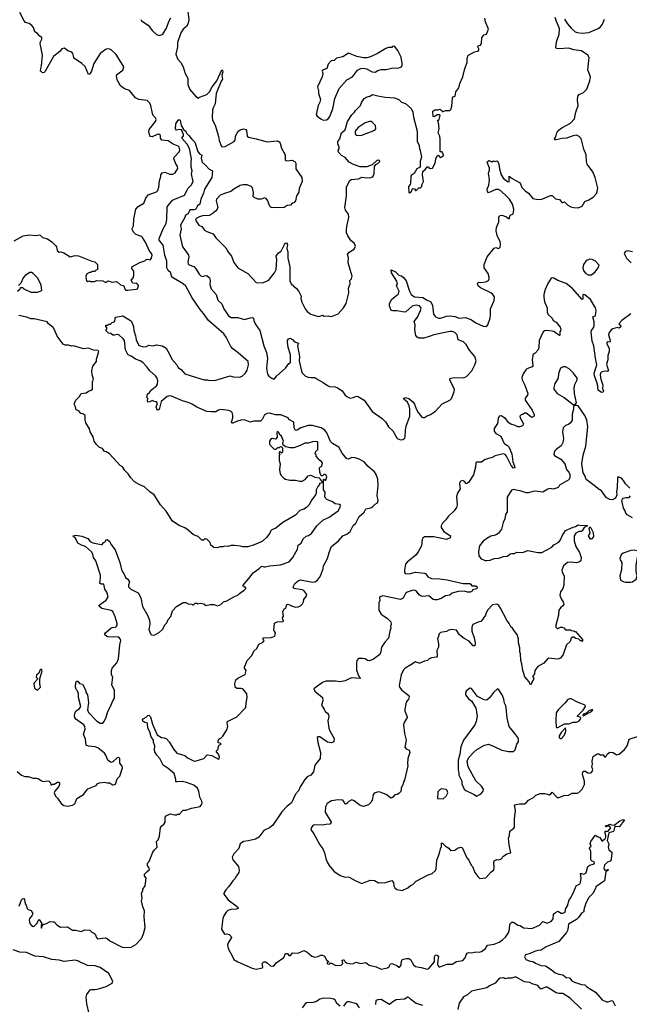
# Model space of a CAD drawing. Extents: x 2293878 to 2522763, y 823964 to 1006972.
# Tile 278 of 407: x 2416993 to 2424267, y 898819 to 910578. Entities that reach past the tile are written whole.
import ezdxf

# ---------------------------------------------------------------- set-up
doc = ezdxf.new("R2010")
doc.units = 0

msp = doc.modelspace()

# ---------------------------------------------------------------- linework, layer by layer
at = {"layer": '0CON20XD'}
for points in [[(2418820, 908735), (2418850, 908750), (2418879, 908801), (2418878, 908825), (2418859, 908849), (2418831, 908915), (2418837, 908935), (2418899, 909005), (2418902, 909025), (2418894, 909055), (2418885, 909067), (2418825, 909091), (2418765, 909133), (2418691, 909141), (2418674, 909165), (2418672, 909195), (2418655, 909210), (2418635, 909208), (2418575, 909180), (2418555, 909184), (2418545, 909194), (2418536, 909235), (2418539, 909265), (2418615, 909361), (2418622, 909385), (2418615, 909405), (2418587, 909435), (2418576, 909456), (2418557, 909555), (2418545, 909580), (2418515, 909615), (2418415, 909625), (2418374, 909645), (2418305, 909731), (2418245, 909752), (2418197, 909787), (2418158, 909858), (2418150, 909905), (2418153, 909925), (2418224, 909976), (2418236, 910015), (2418145, 910162), (2418085, 910218), (2418055, 910231), (2418025, 910226), (2417954, 910175), (2417877, 910053), (2417850, 909965), (2417825, 909928), (2417815, 909922), (2417775, 910018), (2417734, 910055), (2417646, 910115), (2417638, 910125), (2417626, 910175), (2417615, 910189), (2417566, 910206), (2417545, 910228), (2417525, 910238), (2417495, 910232), (2417475, 910203), (2417395, 910140), (2417295, 909957), (2417285, 909947), (2417265, 909942), (2417249, 909959), (2417243, 909965), (2417244, 909994), (2417254, 910026), (2417266, 910155), (2417239, 910295), (2417242, 910315), (2417259, 910345), (2417258, 910365), (2417232, 910382), (2417206, 910415), (2417174, 910434), (2417158, 910485), (2417138, 910508), (2417105, 910531), (2417062, 910545), (2417045, 910563), (2416994, 910664)], [(2418998, 910675), (2419010, 910575), (2418999, 910525), (2418983, 910497), (2418945, 910464), (2418917, 910423), (2418878, 910305), (2418878, 910255), (2418855, 910165), (2418875, 910110), (2418915, 910068), (2418944, 910014), (2418966, 909935), (2418998, 909878), (2419001, 909805), (2419022, 909745), (2419095, 909660), (2419125, 909640), (2419138, 909652), (2419225, 909684), (2419257, 909715), (2419290, 909775), (2419345, 909847), (2419405, 909978), (2419413, 909973), (2419418, 909955), (2419407, 909915), (2419411, 909891), (2419412, 909868), (2419396, 909844), (2419337, 909695), (2419326, 909575), (2419300, 909525), (2419295, 909498), (2419290, 909405), (2419293, 909383), (2419330, 909305), (2419366, 909185), (2419374, 909135), (2419403, 909065), (2419415, 909059), (2419445, 909063), (2419552, 909125), (2419566, 909145), (2419568, 909185), (2419596, 909244), (2419625, 909262), (2419665, 909274), (2419692, 909265), (2419700, 909255), (2419706, 909186), (2419722, 909175), (2419815, 909157), (2419945, 909118), (2420065, 909131), (2420090, 909120), (2420101, 909105), (2420117, 909045), (2420160, 908965), (2420161, 908901), (2420175, 908893), (2420245, 908900), (2420280, 908880), (2420286, 908866), (2420289, 908795), (2420358, 908695), (2420364, 908645), (2420326, 908564), (2420322, 908518), (2420296, 908475), (2420283, 908415), (2420265, 908390), (2420244, 908386), (2420225, 908363), (2420185, 908358), (2420147, 908337), (2420035, 908332), (2419995, 908337), (2419980, 908345), (2419968, 908365), (2419952, 908415), (2419935, 908442), (2419915, 908450), (2419875, 908434), (2419835, 908433), (2419790, 908455), (2419780, 908465), (2419782, 908515), (2419771, 908571), (2419756, 908586), (2419706, 908606), (2419655, 908606), (2419625, 908599), (2419549, 908555), (2419513, 908527), (2419448, 908508), (2419385, 908481), (2419343, 908435), (2419338, 908415), (2419358, 908335), (2419350, 908315), (2419330, 908290), (2419291, 908259), (2419255, 908240), (2419176, 908236), (2419137, 908225), (2419098, 908205), (2419092, 908182), (2419131, 908125), (2419165, 908107), (2419200, 908065), (2419225, 908048), (2419302, 908022), (2419335, 907973), (2419454, 907855), (2419485, 907798), (2419519, 907755), (2419550, 907680), (2419596, 907616), (2419717, 907545), (2419815, 907440), (2419885, 907437), (2419924, 907446), (2419965, 907466), (2419986, 907494), (2420035, 907553), (2420054, 907595), (2420062, 907715), (2420053, 907755), (2420083, 907795), (2420113, 907815), (2420153, 907895), (2420165, 907910), (2420175, 907912), (2420187, 907895), (2420181, 907845), (2420194, 907805), (2420192, 907732), (2420218, 907625), (2420215, 907460), (2420234, 907424), (2420296, 907366), (2420325, 907330), (2420350, 907275), (2420349, 907249), (2420361, 907205), (2420401, 907125), (2420425, 907092), (2420465, 907062), (2420555, 907034), (2420574, 907036), (2420605, 907049), (2420626, 907036), (2420675, 907042), (2420715, 907032), (2420792, 907065), (2420858, 907135), (2420888, 907188), (2420922, 907315), (2420917, 907373), (2420936, 907424), (2420933, 907465), (2420952, 907485), (2420961, 907515), (2420914, 907675), (2420916, 907735), (2420906, 907775), (2420925, 907802), (2420982, 907838), (2420999, 907875), (2420985, 907909), (2420949, 907939), (2420908, 907995), (2420894, 908034), (2420893, 908075), (2420901, 908129), (2420922, 908215), (2420917, 908255), (2420882, 908302), (2420874, 908335), (2420894, 908475), (2420894, 908576), (2420903, 908607), (2420934, 908656), (2420949, 908671), (2421035, 908678), (2421075, 908698), (2421107, 908693)], [(2418438, 910582), (2418445, 910564), (2418525, 910512), (2418576, 910446), (2418625, 910403), (2418665, 910391), (2418703, 910407), (2418744, 910475), (2418773, 910557), (2418795, 910599)], [(2421107, 908693), (2421175, 908691), (2421195, 908698), (2421209, 908711), (2421222, 908738), (2421227, 908823), (2421242, 908848), (2421265, 908859), (2421281, 908875), (2421289, 908885), (2421288, 908895), (2421275, 908900), (2421255, 908898), (2421200, 908845), (2421135, 908819), (2421055, 908821), (2420975, 908847), (2420924, 908875), (2420875, 908932), (2420834, 908955), (2420798, 908995), (2420794, 909015), (2420804, 909035), (2420804, 909054), (2420789, 909095), (2420790, 909125), (2420811, 909155), (2420834, 909225), (2420876, 909264), (2420906, 909364), (2420955, 909440), (2420988, 909472), (2420998, 909495), (2421058, 909552), (2421072, 909588), (2421105, 909638), (2421126, 909654), (2421170, 909665), (2421204, 909686), (2421265, 909668), (2421355, 909652), (2421465, 909644), (2421515, 909626), (2421550, 909595), (2421595, 909576), (2421665, 909518), (2421684, 909475), (2421693, 909413), (2421734, 909245), (2421736, 909126), (2421760, 909075), (2421762, 909035), (2421773, 909015), (2421787, 908935), (2421773, 908887), (2421770, 908815), (2421733, 908795), (2421700, 908740), (2421665, 908716), (2421659, 908705), (2421656, 908624), (2421652, 908608), (2421632, 908585), (2421638, 908515), (2421645, 908510), (2421668, 908525), (2421674, 908555), (2421685, 908563), (2421705, 908558), (2421715, 908540), (2421725, 908540), (2421755, 908570), (2421775, 908570), (2421790, 908585), (2421793, 908607), (2421812, 908645), (2421798, 908725), (2421804, 908766), (2421835, 908792), (2421855, 908820), (2421865, 908820), (2421880, 908805), (2421895, 908800), (2421920, 908805), (2421949, 908865), (2421957, 908915), (2421975, 908952), (2421985, 908962), (2422005, 908937), (2422015, 908934), (2422048, 908955), (2422050, 908965), (2422035, 909000), (2422015, 909000), (2422012, 909005), (2422011, 909151), (2422006, 909186), (2421988, 909225), (2421998, 909275), (2421989, 909349), (2421980, 909375), (2422000, 909385), (2422010, 909435), (2422005, 909440), (2421975, 909440), (2421945, 909420), (2421935, 909418), (2421925, 909423), (2421924, 909486), (2421945, 909502), (2421985, 909500), (2422005, 909508), (2422030, 909495), (2422032, 909482), (2422045, 909480), (2422075, 909492), (2422125, 909494), (2422137, 909505), (2422151, 909545), (2422159, 909645), (2422164, 909656), (2422189, 909665), (2422195, 909718), (2422233, 909765), (2422243, 909815), (2422280, 909895), (2422303, 909995), (2422332, 910065), (2422333, 910105), (2422342, 910145), (2422350, 910155), (2422420, 910195), (2422455, 910202), (2422470, 910215), (2422472, 910232), (2422460, 910255), (2422464, 910266), (2422490, 910275), (2422503, 910295), (2422506, 910364), (2422534, 910396), (2422563, 910407), (2422586, 910464), (2422552, 910552), (2422542, 910595)], [(2422657, 907267), (2422640, 907295), (2422614, 907315), (2422492, 907375), (2422465, 907399), (2422456, 907425), (2422460, 907435), (2422475, 907444), (2422495, 907439), (2422555, 907448), (2422586, 907465), (2422596, 907485), (2422596, 907505), (2422582, 907545), (2422536, 907615), (2422535, 907656), (2422572, 907745), (2422655, 907850), (2422675, 907857), (2422705, 907846), (2422715, 907849), (2422725, 907863), (2422730, 907895), (2422725, 907925), (2422692, 908002), (2422677, 908055), (2422681, 908095), (2422710, 908165), (2422712, 908225), (2422725, 908238), (2422745, 908242), (2422802, 908222), (2422825, 908202), (2422837, 908203), (2422842, 908235), (2422855, 908248), (2422876, 908254), (2422887, 908273), (2422888, 908315), (2422873, 908375), (2422836, 908435), (2422807, 908467), (2422735, 908536), (2422705, 908552), (2422675, 908551), (2422585, 908512), (2422576, 908526), (2422572, 908555), (2422590, 908600), (2422599, 908665), (2422585, 908745), (2422599, 908785), (2422599, 908805), (2422571, 908875), (2422576, 908885), (2422595, 908896), (2422625, 908882), (2422645, 908892), (2422665, 908886), (2422685, 908892), (2422697, 908885), (2422711, 908851), (2422717, 908795), (2422736, 908725), (2422765, 908680), (2422815, 908644), (2422835, 908641), (2422835, 908710), (2422871, 908681), (2422955, 908632), (2422968, 908618), (2422985, 908575), (2423023, 908533), (2423065, 908505), (2423115, 908442), (2423181, 908431), (2423225, 908435), (2423325, 908477), (2423345, 908479), (2423385, 908438), (2423432, 908432), (2423465, 908389), (2423495, 908401), (2423535, 908364), (2423569, 908345), (2423605, 908335), (2423655, 908332), (2423705, 908350), (2423737, 908405), (2423785, 908425), (2423835, 908460), (2423878, 908505), (2423890, 908565), (2423861, 908695), (2423830, 908760), (2423762, 908852), (2423755, 908885), (2423753, 908965), (2423723, 909033), (2423691, 909161), (2423670, 909185), (2423635, 909198), (2423595, 909192), (2423516, 909164), (2423465, 909160), (2423394, 909144), (2423380, 909145), (2423373, 909155), (2423389, 909181), (2423401, 909225), (2423417, 909253), (2423462, 909288), (2423565, 909342), (2423613, 909395), (2423629, 909475), (2423656, 909555), (2423648, 909615), (2423654, 909666), (2423670, 909685), (2423720, 909710), (2423760, 909750), (2423797, 909847), (2423802, 909895), (2423770, 909980), (2423788, 910125), (2423773, 910153), (2423695, 910206), (2423605, 910219), (2423545, 910239), (2423421, 910229), (2423393, 910233), (2423390, 910245), (2423399, 910315), (2423431, 910405), (2423434, 910474), (2423397, 910555), (2423382, 910605)], [(2423495, 910584), (2423525, 910534), (2423574, 910475), (2423622, 910435), (2423645, 910424), (2423705, 910419), (2423785, 910426), (2423895, 910473), (2423925, 910492), (2423947, 910523), (2423972, 910585)], [(2420615, 909380), (2420655, 909382), (2420675, 909393), (2420695, 909423), (2420729, 909515), (2420755, 909635), (2420803, 909755), (2420895, 909860), (2420965, 909896), (2421023, 909977), (2421065, 909997), (2421099, 909999), (2421130, 909990), (2421198, 909955), (2421235, 909950), (2421268, 909972), (2421305, 909984), (2421365, 909984), (2421445, 910003), (2421505, 910001), (2421548, 910015), (2421558, 910035), (2421558, 910055), (2421545, 910130), (2421505, 910210), (2421465, 910260), (2421443, 910257), (2421432, 910248), (2421395, 910248), (2421360, 910235), (2421264, 910176), (2421180, 910135), (2421135, 910123), (2421095, 910122), (2421015, 910138), (2420915, 910178), (2420847, 910133), (2420775, 910118), (2420745, 910092), (2420710, 910085), (2420673, 910047), (2420656, 909994), (2420606, 909974), (2420603, 909965), (2420611, 909935), (2420604, 909895), (2420546, 909775), (2420557, 909727), (2420557, 909695), (2420581, 909625), (2420575, 909595), (2420554, 909555), (2420532, 909445), (2420542, 909425), (2420585, 909394), (2420615, 909380)], [(2420133, 903413), (2420130, 903435), (2420140, 903455), (2420134, 903505), (2420147, 903543), (2420172, 903558), (2420175, 903590), (2420195, 903597), (2420236, 903576), (2420285, 903562), (2420315, 903564), (2420344, 903576), (2420368, 903602), (2420379, 903625), (2420382, 903655), (2420414, 903696), (2420418, 903715), (2420385, 903759), (2420365, 903768), (2420266, 903786), (2420258, 903805), (2420275, 903843), (2420315, 903875), (2420345, 903887), (2420485, 903859), (2420515, 903864), (2420545, 903884), (2420572, 903915), (2420587, 903943), (2420615, 904025), (2420620, 904055), (2420665, 904145), (2420685, 904215), (2420714, 904286), (2420797, 904355), (2420847, 904415), (2420896, 904434), (2420936, 904464), (2420974, 904536), (2421004, 904566), (2421044, 904645), (2421105, 904698), (2421122, 904735), (2421181, 904749), (2421206, 904764), (2421236, 904794), (2421264, 904806), (2421270, 904835), (2421260, 904895), (2421272, 905015), (2421265, 905090), (2421246, 905145), (2421225, 905180), (2421152, 905242), (2421105, 905296), (2421045, 905329), (2420995, 905347), (2420955, 905348), (2420915, 905330), (2420895, 905335), (2420842, 905402), (2420802, 905472), (2420725, 905517), (2420700, 905540), (2420657, 905645), (2420633, 905675), (2420589, 905705), (2420485, 905733), (2420435, 905730), (2420347, 905703), (2420305, 905675), (2420285, 905673), (2420269, 905705), (2420265, 905771), (2420204, 905804), (2420198, 905825), (2420108, 905858), (2420045, 905858), (2419975, 905877), (2419946, 905874), (2419913, 905857), (2419885, 905805), (2419865, 905785), (2419785, 905784), (2419745, 905772), (2419685, 905795), (2419645, 905799), (2419580, 905780), (2419535, 905759), (2419525, 905761), (2419522, 905772), (2419538, 905825), (2419538, 905855), (2419530, 905885), (2419518, 905898), (2419489, 905909), (2419395, 905921), (2419365, 905916), (2419334, 905896), (2419277, 905893), (2419225, 905899), (2419099, 905955), (2419061, 905981), (2419015, 906003), (2418935, 906025), (2418805, 906082), (2418775, 906087), (2418752, 906078), (2418680, 906020), (2418656, 905924), (2418645, 905913), (2418635, 905918), (2418620, 905955), (2418638, 905995), (2418626, 906016), (2418598, 906018), (2418575, 906030), (2418545, 906013), (2418521, 906011), (2418517, 906025), (2418522, 906055), (2418510, 906065), (2418517, 906105), (2418541, 906125), (2418565, 906159), (2418624, 906205), (2418639, 906225), (2418643, 906265), (2418629, 906305), (2418615, 906325), (2418547, 906385), (2418512, 906432), (2418463, 906483), (2418432, 906502), (2418375, 906522), (2418325, 906560), (2418310, 906565), (2418285, 906581), (2418256, 906635), (2418242, 906745), (2418228, 906768), (2418175, 906815), (2418155, 906818), (2418125, 906810), (2418105, 906811), (2418079, 906829), (2418054, 906835), (2418022, 906865), (2418038, 906895), (2418020, 906915), (2418022, 906928), (2418045, 906930), (2418055, 906940), (2418077, 906943), (2418095, 906960), (2418128, 906972), (2418132, 907015), (2418140, 907025), (2418225, 907040), (2418315, 906987), (2418326, 906975), (2418350, 906915), (2418354, 906865), (2418375, 906802), (2418381, 906755), (2418415, 906688), (2418475, 906671), (2418505, 906676), (2418535, 906690), (2418584, 906684), (2418625, 906696), (2418695, 906684), (2418742, 906655), (2418782, 906585), (2418807, 906525), (2418867, 906455), (2418884, 906424), (2418922, 906395), (2418965, 906350), (2419155, 906287), (2419195, 906278), (2419235, 906277), (2419255, 906269), (2419335, 906274), (2419505, 906326), (2419542, 906312), (2419615, 906310), (2419648, 906322), (2419685, 906353), (2419707, 906393), (2419725, 906455), (2419721, 906495), (2419600, 906600), (2419535, 906648), (2419514, 906675), (2419457, 906787), (2419428, 906828), (2419244, 906984), (2419188, 907068), (2419145, 907115), (2419051, 907255), (2418974, 907394), (2418945, 907422), (2418815, 907501), (2418805, 907515), (2418796, 907555), (2418765, 907583), (2418748, 907615), (2418750, 907695), (2418725, 907765), (2418704, 907885), (2418659, 907945), (2418656, 907964), (2418705, 908082), (2418741, 908145), (2418749, 908195), (2418752, 908345), (2418815, 908422), (2418846, 908434), (2418958, 908482), (2419004, 908565), (2419038, 908602), (2419063, 908647), (2419045, 908735), (2419050, 908775), (2419039, 908815), (2419038, 908882), (2419044, 908915), (2419019, 909039), (2418993, 909093), (2418928, 909165), (2418947, 909193), (2418948, 909205), (2418923, 909263), (2418895, 909267), (2418865, 909260), (2418852, 909275), (2418858, 909335), (2418885, 909380), (2418895, 909388), (2418908, 909378), (2418920, 909315), (2418946, 909266), (2418976, 909246), (2418982, 909222), (2419013, 909195), (2419044, 909154), (2419083, 909115), (2419120, 909005), (2419138, 908978), (2419165, 908960), (2419160, 908925), (2419165, 908890), (2419172, 908875), (2419209, 908839), (2419254, 908794), (2419292, 908775), (2419284, 908695), (2419199, 908555), (2419188, 908505), (2419154, 908436), (2419144, 908375), (2419113, 908357), (2419095, 908317), (2419075, 908308), (2419025, 908306), (2419005, 908260), (2418970, 908245), (2418964, 908215), (2418912, 908125), (2418921, 908075), (2418905, 908005), (2418936, 907866), (2418977, 907815), (2419007, 907765), (2419010, 907745), (2418998, 907688), (2419004, 907664), (2419015, 907651), (2419069, 907629), (2419098, 907598), (2419135, 907537), (2419155, 907521), (2419175, 907513), (2419199, 907521), (2419225, 907524), (2419257, 907495), (2419266, 907464), (2419260, 907415), (2419277, 907365), (2419337, 907295), (2419358, 907228), (2419405, 907185), (2419429, 907125), (2419485, 907041), (2419515, 907021), (2419595, 907020), (2419675, 906996), (2419745, 907018), (2419765, 907021), (2419782, 907015), (2419786, 906985), (2419804, 906944), (2419859, 906865), (2419908, 906685), (2419939, 906605), (2419948, 906535), (2419938, 906415), (2419950, 906345), (2419965, 906321), (2420002, 906298), (2420025, 906284), (2420035, 906287), (2420060, 906325), (2420165, 906418), (2420205, 906472), (2420225, 906482), (2420223, 906575), (2420197, 906665), (2420189, 906731), (2420190, 906745), (2420202, 906765), (2420225, 906773), (2420248, 906758), (2420272, 906732), (2420320, 906715), (2420309, 906685), (2420330, 906555), (2420328, 906505), (2420355, 906381), (2420365, 906359), (2420387, 906335), (2420405, 906321), (2420435, 906310), (2420465, 906303), (2420515, 906303), (2420549, 906279), (2420615, 906246), (2420665, 906208), (2420689, 906199), (2420758, 906192), (2420785, 906183), (2420839, 906145), (2420875, 906094), (2420895, 906076), (2420935, 906060), (2420972, 906065), (2421002, 906078), (2421025, 906080), (2421105, 906036), (2421199, 905899), (2421320, 905815), (2421356, 905775), (2421395, 905716), (2421447, 905667), (2421498, 905578), (2421535, 905559), (2421565, 905564), (2421588, 905582), (2421594, 905595), (2421596, 905675), (2421604, 905725), (2421647, 905845), (2421649, 905929), (2421641, 905965), (2421619, 906009), (2421576, 906045), (2421571, 906055), (2421575, 906060), (2421595, 906066), (2421635, 906056), (2421685, 906016), (2421705, 905986), (2421725, 905929), (2421749, 905885), (2421791, 905831), (2421805, 905826), (2421825, 905828), (2421846, 905844), (2421894, 905864), (2421955, 905903), (2422035, 905989), (2422125, 906034), (2422146, 906055), (2422178, 906132), (2422180, 906160), (2422151, 906231), (2422124, 906274), (2422125, 906287), (2422143, 906297), (2422177, 906303), (2422288, 906302), (2422325, 906316), (2422386, 906384), (2422425, 906456), (2422439, 906505), (2422424, 906555), (2422361, 906631), (2422320, 906700), (2422290, 906730), (2422226, 906755), (2422211, 906815), (2422185, 906843), (2422155, 906853), (2422125, 906855), (2421934, 906816), (2421892, 906798), (2421814, 906776), (2421754, 906774), (2421734, 906785), (2421718, 906805), (2421708, 906875), (2421712, 906932), (2421700, 906975), (2421740, 907025), (2421777, 907105), (2421783, 907135), (2421765, 907162), (2421725, 907168), (2421675, 907157), (2421601, 907089), (2421586, 907084), (2421495, 907101), (2421445, 907100), (2421426, 907106), (2421405, 907160), (2421404, 907185), (2421429, 907235), (2421513, 907305), (2421519, 907335), (2421492, 907392), (2421491, 907405), (2421501, 907425), (2421495, 907455), (2421428, 907555), (2421425, 907590), (2421478, 907568), (2421518, 907528), (2421548, 907518), (2421571, 907501), (2421605, 907461), (2421643, 907335), (2421666, 907295), (2421705, 907270), (2421805, 907262), (2421855, 907229), (2421893, 907213), (2421917, 907167), (2421932, 907062), (2421955, 907031), (2421995, 907014), (2422015, 907014), (2422085, 907037), (2422125, 907040), (2422185, 907033), (2422235, 907015), (2422315, 907020), (2422382, 906992), (2422435, 906957), (2422525, 906916), (2422555, 906913), (2422577, 906935), (2422606, 907015), (2422612, 907055), (2422611, 907125), (2422654, 907225), (2422657, 907267)], [(2421035, 909194), (2421075, 909201), (2421232, 909258), (2421242, 909275), (2421239, 909315), (2421208, 909348), (2421185, 909362), (2421165, 909362), (2421114, 909346), (2421030, 909290), (2420995, 909248), (2420994, 909214), (2421009, 909199), (2421035, 909194)], [(2416926, 907936), (2417035, 907998), (2417112, 908008), (2417185, 908001), (2417235, 908007), (2417266, 907975), (2417325, 907960), (2417377, 907927), (2417422, 907882), (2417432, 907865), (2417442, 907822), (2417465, 907802), (2417483, 907807), (2417520, 907795), (2417595, 907747), (2417655, 907760), (2417695, 907757), (2417853, 907693), (2417890, 907685), (2417920, 907655), (2417920, 907595), (2417902, 907588), (2417895, 907570), (2417855, 907570), (2417842, 907558), (2417825, 907558), (2417795, 907542), (2417783, 907515), (2417788, 907475), (2417790, 907465), (2417805, 907452), (2417825, 907458), (2417835, 907452), (2417883, 907453), (2417915, 907462), (2417985, 907460), (2418015, 907442), (2418027, 907443), (2418045, 907460), (2418095, 907443), (2418145, 907452), (2418162, 907445), (2418195, 907410), (2418230, 907405), (2418250, 907355), (2418265, 907348), (2418285, 907348), (2418382, 907358), (2418400, 907365), (2418407, 907383), (2418410, 907405), (2418398, 907418), (2418385, 907428), (2418345, 907430), (2418323, 907467), (2418352, 907498), (2418357, 907535), (2418356, 907576), (2418332, 907605), (2418330, 907625), (2418425, 907678), (2418485, 907700), (2418498, 907712), (2418515, 907718), (2418548, 907712), (2418565, 907732), (2418572, 907765), (2418567, 907785), (2418540, 907820), (2418498, 907915), (2418458, 907978), (2418445, 907989), (2418409, 907999), (2418376, 908016), (2418356, 908035), (2418339, 908065), (2418336, 908085), (2418350, 908115), (2418356, 908195), (2418380, 908315), (2418405, 908348), (2418475, 908388), (2418498, 908445), (2418527, 908485), (2418626, 908524), (2418642, 908538), (2418654, 908576), (2418662, 908655), (2418678, 908705), (2418678, 908725), (2418695, 908750), (2418725, 908756), (2418785, 908732), (2418820, 908735)], [(2424305, 907806), (2424245, 907816), (2424218, 907805), (2424207, 907785), (2424235, 907732), (2424289, 907675)], [(2423775, 907531), (2423815, 907532), (2423861, 907565), (2423896, 907615), (2423907, 907645), (2423864, 907694), (2423825, 907715), (2423795, 907719), (2423765, 907708), (2423750, 907695), (2423720, 907655), (2423713, 907615), (2423723, 907575), (2423749, 907545), (2423775, 907531)], [(2416967, 907335), (2417000, 907365), (2417002, 907378), (2417025, 907380), (2417044, 907364), (2417125, 907322), (2417205, 907322), (2417258, 907345), (2417250, 907410), (2417204, 907495), (2417155, 907546), (2417135, 907559), (2417115, 907559), (2417060, 907525), (2417036, 907495), (2417008, 907432), (2416978, 907402)], [(2424285, 907065), (2424178, 906985), (2424143, 906945), (2424165, 906918), (2424163, 906905), (2424145, 906896), (2424125, 906902), (2424072, 906888), (2424050, 906875), (2424021, 906835), (2424018, 906815), (2424035, 906762), (2424037, 906733), (2424035, 906728), (2424005, 906732), (2423994, 906715), (2424027, 906657), (2424026, 906614), (2424012, 906568), (2424009, 906515), (2423996, 906464), (2424017, 906385), (2424005, 906377), (2423975, 906379), (2423939, 906371), (2423925, 906357), (2423920, 906335), (2423928, 906285), (2423949, 906215), (2423948, 906175), (2423959, 906141), (2423955, 906128), (2423935, 906127), (2423895, 906152), (2423887, 906225), (2423850, 906325), (2423846, 906355), (2423878, 906455), (2423862, 906535), (2423845, 906684), (2423823, 906737), (2423812, 906845), (2423815, 906865), (2423843, 906905), (2423848, 906925), (2423848, 906968), (2423832, 907028), (2423865, 907040), (2423872, 907105), (2423862, 907135), (2423805, 907235), (2423735, 907294), (2423714, 907296), (2423713, 907247), (2423705, 907238), (2423589, 907369), (2423515, 907427), (2423415, 907464), (2423365, 907491), (2423345, 907496), (2423335, 907492), (2423295, 907428), (2423262, 907355), (2423247, 907295), (2423246, 907265), (2423255, 907210), (2423286, 907135), (2423288, 907082), (2423303, 907055), (2423345, 907015), (2423357, 906987), (2423395, 906966), (2423440, 906905), (2423448, 906875), (2423439, 906845), (2423438, 906812), (2423435, 906808), (2423425, 906811), (2423365, 906853), (2423345, 906860), (2423280, 906865), (2423255, 906861), (2423240, 906850), (2423190, 906745), (2423186, 906665), (2423178, 906635), (2423145, 906596), (2423120, 906580), (2423114, 906566), (2423107, 906515), (2423116, 906444), (2423107, 906433), (2423045, 906407), (2423031, 906395), (2423000, 906350), (2422985, 906305), (2422987, 906275), (2423022, 906212), (2423056, 906115), (2423052, 906095), (2423025, 906058), (2423024, 906034), (2423108, 905915), (2423131, 905861), (2423130, 905845), (2423105, 905828), (2423035, 905878), (2423015, 905880), (2422997, 905863), (2422975, 905860), (2422962, 905845), (2422964, 905825), (2423003, 905753), (2422992, 905728), (2422955, 905716), (2422935, 905717), (2422905, 905733), (2422855, 905746), (2422831, 905765), (2422790, 905815), (2422736, 905846), (2422715, 905842), (2422703, 905817), (2422693, 905755), (2422654, 905695), (2422653, 905665), (2422675, 905636), (2422734, 905604), (2422774, 905515), (2422814, 905494), (2422830, 905475), (2422867, 905395), (2422877, 905297), (2422898, 905245), (2422899, 905225), (2422885, 905223), (2422859, 905255), (2422803, 905365), (2422785, 905385), (2422765, 905392), (2422745, 905391), (2422665, 905368), (2422632, 905348), (2422585, 905339), (2422538, 905322), (2422505, 905295), (2422445, 905294), (2422436, 905284), (2422431, 905235), (2422406, 905144), (2422349, 905051), (2422325, 905034), (2422295, 905066), (2422275, 905074), (2422255, 905067), (2422245, 905055), (2422240, 905035), (2422247, 904975), (2422218, 904925), (2422206, 904884), (2422211, 904785), (2422206, 904754), (2422179, 904711), (2422105, 904644), (2422079, 904605), (2422037, 904565), (2422020, 904535), (2422023, 904513), (2422055, 904466), (2422132, 904415), (2422129, 904391), (2422085, 904372), (2421935, 904401), (2421825, 904401), (2421805, 904387), (2421795, 904369), (2421787, 904293), (2421749, 904221), (2421724, 904186), (2421615, 904099), (2421596, 904075), (2421583, 904003), (2421585, 903975), (2421593, 903963), (2421640, 903960), (2421715, 903980), (2421825, 903967), (2421835, 903963), (2421864, 903924), (2421905, 903904), (2422005, 903901), (2422095, 903888), (2422285, 903846), (2422363, 903843), (2422375, 903838), (2422388, 903818), (2422435, 903818), (2422450, 903805), (2422448, 903782), (2422395, 903768), (2422390, 903755), (2422367, 903743), (2422335, 903740), (2422295, 903752), (2422225, 903751), (2422155, 903729), (2422124, 903706), (2422075, 903699), (2422023, 903667), (2421975, 903649), (2421945, 903648), (2421925, 903655), (2421875, 903699), (2421805, 903689), (2421785, 903692), (2421760, 903710), (2421729, 903755), (2421705, 903765), (2421675, 903762), (2421615, 903742), (2421595, 903725), (2421570, 903670), (2421535, 903655), (2421325, 903698), (2421292, 903685), (2421288, 903675), (2421289, 903641), (2421280, 903615), (2421278, 903525), (2421307, 903477), (2421380, 903425), (2421421, 903385), (2421426, 903355), (2421416, 903335), (2421423, 903313), (2421408, 903275), (2421395, 903192), (2421353, 903147), (2421309, 903085), (2421303, 903027), (2421292, 902998), (2421215, 902940), (2421165, 902919), (2421144, 902924), (2421115, 902944), (2421085, 902950), (2421035, 902949), (2421016, 902925), (2421010, 902895), (2421012, 902815), (2421033, 902753), (2421047, 902727), (2421060, 902715), (2421055, 902710), (2420954, 902716), (2420925, 902708), (2420875, 902681), (2420815, 902670), (2420763, 902677), (2420645, 902679), (2420605, 902662), (2420504, 902586), (2420515, 902558), (2420605, 902482), (2420610, 902445), (2420595, 902390), (2420627, 902345), (2420637, 902315), (2420666, 902296), (2420678, 902278), (2420680, 902255), (2420670, 902205), (2420683, 902115), (2420694, 902084), (2420747, 901995), (2420742, 901955), (2420715, 901943), (2420665, 901949), (2420602, 901995), (2420575, 902012), (2420555, 902012), (2420543, 902005), (2420551, 901945), (2420584, 901825), (2420578, 901755), (2420516, 901675), (2420500, 901595), (2420465, 901556), (2420425, 901534), (2420397, 901503), (2420338, 901415), (2420320, 901370), (2420285, 901329), (2420235, 901226), (2420185, 901184), (2420122, 901118), (2420015, 900958), (2419975, 900928), (2419905, 900896), (2419845, 900816), (2419805, 900792), (2419725, 900771), (2419665, 900764), (2419625, 900735), (2419609, 900681), (2419549, 900615), (2419530, 900575), (2419538, 900545), (2419605, 900465), (2419612, 900415), (2419609, 900395), (2419579, 900355), (2419562, 900318), (2419535, 900292), (2419489, 900225), (2419452, 900185), (2419430, 900145), (2419430, 900135), (2419480, 900065), (2419590, 899985), (2419600, 899965), (2419575, 899954), (2419515, 899953), (2419475, 899938), (2419455, 899921), (2419427, 899875), (2419416, 899845), (2419400, 899715), (2419435, 899658), (2419465, 899659), (2419492, 899652), (2419518, 899628), (2419519, 899615), (2419481, 899555), (2419472, 899525), (2419482, 899485), (2419531, 899389), (2419550, 899355), (2419595, 899325), (2419765, 899251), (2419815, 899240), (2419889, 899255), (2419896, 899265), (2419888, 899305), (2419905, 899326), (2419925, 899327), (2419945, 899315), (2419985, 899277), (2420014, 899276), (2420033, 899287), (2420055, 899314), (2420143, 899377), (2420165, 899427), (2420188, 899425), (2420205, 899402), (2420223, 899403), (2420248, 899432), (2420315, 899431), (2420385, 899462), (2420425, 899440), (2420478, 899395), (2420515, 899380), (2420552, 899388), (2420585, 899407), (2420605, 899407), (2420630, 899395), (2420655, 899350), (2420680, 899325), (2420662, 899318), (2420660, 899305), (2420665, 899302), (2420685, 899300), (2420698, 899312), (2420715, 899312), (2420765, 899283), (2420830, 899285), (2420848, 899305), (2420842, 899345), (2420855, 899350), (2420865, 899350), (2420878, 899325), (2420894, 899314), (2420945, 899304), (2420975, 899308), (2421005, 899322), (2421065, 899307), (2421125, 899318), (2421163, 899285), (2421245, 899265), (2421308, 899238), (2421383, 899255), (2421400, 899270), (2421418, 899302), (2421433, 899307), (2421494, 899284), (2421515, 899262), (2421525, 899262), (2421543, 899285), (2421543, 899315), (2421557, 899353), (2421604, 899366), (2421635, 899366), (2421657, 899355), (2421690, 899290), (2421715, 899270), (2421785, 899259), (2421855, 899238), (2421875, 899248), (2421944, 899325), (2421944, 899386), (2421955, 899408), (2421975, 899407), (2421991, 899385), (2421981, 899345), (2421980, 899295), (2421985, 899278), (2421995, 899268), (2422005, 899267), (2422092, 899298), (2422155, 899298), (2422205, 899331), (2422279, 899341), (2422308, 899375), (2422319, 899411)], [(2420715, 904657), (2420795, 904713), (2420817, 904755), (2420822, 904782), (2420809, 904789), (2420756, 904796), (2420725, 904820), (2420659, 904849), (2420640, 904865), (2420633, 904885), (2420638, 904935), (2420620, 904965), (2420620, 905085), (2420625, 905090), (2420635, 905080), (2420645, 905080), (2420657, 905117), (2420648, 905138), (2420635, 905148), (2420623, 905147), (2420605, 905130), (2420592, 905132), (2420573, 905173), (2420570, 905225), (2420582, 905238), (2420600, 905245), (2420608, 905282), (2420595, 905301), (2420562, 905322), (2420560, 905335), (2420530, 905365), (2420530, 905385), (2420520, 905395), (2420522, 905418), (2420550, 905445), (2420550, 905525), (2420545, 905538), (2420525, 905542), (2420485, 905538), (2420435, 905519), (2420395, 905522), (2420338, 905492), (2420265, 905466), (2420215, 905466), (2420167, 905477), (2420138, 905498), (2420132, 905525), (2420140, 905545), (2420118, 905605), (2420102, 905615), (2420083, 905653), (2420065, 905660), (2420060, 905645), (2420067, 905593), (2420045, 905570), (2420005, 905578), (2419984, 905566), (2419973, 905545), (2419974, 905514), (2419982, 905495), (2420024, 905454), (2420035, 905450), (2420055, 905450), (2420075, 905470), (2420095, 905470), (2420105, 905480), (2420118, 905478), (2420130, 905465), (2420130, 905415), (2420115, 905400), (2420098, 905418), (2420090, 905415), (2420090, 905395), (2420100, 905385), (2420090, 905375), (2420088, 905315), (2420102, 905275), (2420092, 905205), (2420102, 905155), (2420112, 905135), (2420145, 905102), (2420165, 905090), (2420215, 905078), (2420285, 905080), (2420335, 905068), (2420365, 905068), (2420400, 905085), (2420435, 905130), (2420465, 905138), (2420513, 905113), (2420568, 905108), (2420580, 905095), (2420582, 905082), (2420600, 905065), (2420600, 905045), (2420572, 905038), (2420570, 905025), (2420550, 905005), (2420532, 904965), (2420532, 904925), (2420522, 904905), (2420478, 904845), (2420445, 904780), (2420416, 904754), (2420385, 904732), (2420335, 904716), (2420285, 904659), (2420132, 904575), (2420050, 904505), (2420000, 904485), (2419985, 904470), (2419978, 904445), (2419938, 904395), (2419885, 904348), (2419790, 904305), (2419715, 904284), (2419655, 904282), (2419628, 904292), (2419555, 904298), (2419515, 904297), (2419475, 904288), (2419435, 904292), (2419415, 904282), (2419385, 904284), (2419348, 904272), (2419310, 904275), (2419275, 904303), (2419264, 904334), (2419225, 904373), (2419207, 904377), (2419185, 904363), (2419165, 904364), (2419124, 904404), (2419065, 904426), (2419005, 904483), (2418965, 904510), (2418895, 904536), (2418818, 904588), (2418739, 904709), (2418674, 904784), (2418597, 904905), (2418545, 904938), (2418481, 905001), (2418425, 905023), (2418365, 905058), (2418320, 905105), (2418287, 905155), (2418246, 905196), (2418218, 905238), (2418194, 905255), (2418065, 905392), (2418025, 905418), (2418005, 905420), (2417980, 905455), (2417945, 905468), (2417908, 905505), (2417882, 905545), (2417868, 905595), (2417834, 905654), (2417825, 905690), (2417783, 905763), (2417774, 905796), (2417775, 905852), (2417755, 905866), (2417724, 905874), (2417698, 905908), (2417667, 905917), (2417661, 905955), (2417643, 905985), (2417662, 906035), (2417705, 906076), (2417728, 906112), (2417785, 906120), (2417815, 906143), (2417848, 906152), (2417862, 906165), (2417862, 906255), (2417872, 906285), (2417857, 906337), (2417853, 906385), (2417865, 906440), (2417908, 906495), (2417908, 906522), (2417938, 906615), (2417925, 906627), (2417875, 906632), (2417816, 906656), (2417755, 906649), (2417635, 906682), (2417615, 906680), (2417575, 906691), (2417535, 906691), (2417513, 906703), (2417465, 906767), (2417439, 906799), (2417414, 906865), (2417392, 906902), (2417338, 906945), (2417321, 906971), (2417166, 907006), (2417125, 907006), (2417080, 907025), (2416984, 907044)], [(2423605, 905978), (2423615, 905980), (2423636, 906004), (2423611, 906115), (2423608, 906182), (2423617, 906223), (2423646, 906275), (2423646, 906295), (2423602, 906355), (2423548, 906408), (2423505, 906434), (2423476, 906434), (2423446, 906415), (2423427, 906365), (2423412, 906288), (2423380, 906235), (2423366, 906185), (2423368, 906165), (2423406, 906115), (2423491, 906065), (2423595, 905983), (2423605, 905978)], [(2424275, 904982), (2424220, 905035), (2424199, 905075), (2424175, 905104), (2424135, 905118), (2424127, 905105), (2424123, 904987), (2424112, 904945), (2424118, 904905), (2424101, 904865), (2424065, 904844), (2424036, 904846), (2423995, 904869), (2423935, 904952), (2423894, 904974), (2423864, 905005), (2423751, 905085), (2423737, 905135), (2423718, 905168), (2423702, 905275), (2423716, 905376), (2423747, 905485), (2423772, 905715), (2423760, 905795), (2423735, 905851), (2423655, 905966), (2423645, 905971), (2423615, 905970), (2423602, 905958), (2423602, 905925), (2423584, 905865), (2423586, 905794), (2423565, 905763), (2423542, 905745), (2423505, 905731), (2423477, 905705), (2423471, 905655), (2423482, 905575), (2423475, 905528), (2423452, 905488), (2423395, 905443), (2423373, 905425), (2423366, 905385), (2423375, 905372), (2423449, 905329), (2423497, 905275), (2423516, 905206), (2423544, 905175), (2423556, 905145), (2423556, 905105), (2423545, 905083), (2423435, 905020), (2423420, 904995), (2423398, 904982), (2423355, 904973), (2423325, 904978), (2423295, 904972), (2423235, 904937), (2423148, 904948), (2423115, 904945), (2423065, 904929), (2423035, 904928), (2422965, 904952), (2422915, 904958), (2422885, 904969), (2422861, 904959), (2422808, 904875), (2422809, 904701), (2422791, 904669), (2422781, 904615), (2422760, 904575), (2422740, 904495), (2422706, 904444), (2422688, 904428), (2422655, 904416), (2422615, 904411), (2422565, 904384), (2422525, 904351), (2422478, 904295), (2422466, 904225), (2422472, 904175), (2422498, 904138), (2422545, 904118), (2422565, 904118), (2422607, 904123), (2422655, 904144), (2422712, 904148), (2422764, 904166), (2422815, 904173), (2422845, 904197), (2422865, 904203), (2422895, 904202), (2422925, 904220), (2422975, 904213), (2423005, 904218), (2423055, 904237), (2423175, 904214), (2423225, 904216), (2423341, 904279), (2423365, 904308), (2423425, 904340), (2423446, 904365), (2423464, 904415), (2423505, 904477), (2423595, 904519), (2423624, 904526), (2423655, 904546), (2423675, 904540), (2423765, 904538), (2423768, 904532), (2423754, 904524), (2423728, 904512), (2423705, 904473), (2423695, 904467), (2423665, 904464), (2423627, 904445), (2423608, 904415), (2423608, 904355), (2423628, 904288), (2423674, 904215), (2423693, 904155), (2423687, 904115), (2423665, 904099), (2423635, 904092), (2423565, 904100), (2423528, 904095), (2423481, 904055), (2423463, 904005), (2423465, 903978), (2423490, 903935), (2423484, 903824), (2423475, 903785), (2423446, 903745), (2423437, 903705), (2423453, 903663), (2423479, 903625), (2423484, 903595), (2423475, 903579), (2423445, 903555), (2423424, 903525), (2423421, 903465), (2423391, 903345), (2423392, 903325), (2423405, 903307), (2423415, 903306), (2423445, 903322), (2423465, 903324), (2423484, 903314), (2423505, 903290), (2423565, 903290), (2423573, 903283), (2423605, 903280), (2423615, 903270), (2423625, 903270), (2423710, 903175), (2423710, 903155), (2423705, 903150), (2423695, 903160), (2423685, 903160), (2423665, 903180), (2423628, 903188), (2423595, 903208), (2423575, 903190), (2423560, 903150), (2423518, 903112), (2423476, 902995), (2423445, 902952), (2423415, 902940), (2423298, 902952), (2423245, 902894), (2423175, 902855), (2423141, 902805), (2423134, 902765), (2423112, 902735), (2423127, 902715), (2423125, 902700), (2423103, 902667), (2423095, 902640), (2423085, 902640), (2423071, 902671), (2423020, 902730), (2422996, 902805), (2422984, 902885), (2422971, 902925), (2422969, 903005), (2422960, 903030), (2422961, 903075), (2422946, 903135), (2422945, 903180), (2422929, 903235), (2422895, 903275), (2422875, 903310), (2422855, 903329), (2422835, 903366), (2422805, 903405), (2422728, 903548), (2422710, 903580), (2422688, 903598), (2422635, 903590), (2422578, 903532), (2422559, 903495), (2422552, 903465), (2422505, 903399), (2422495, 903390), (2422465, 903384), (2422400, 903355), (2422389, 903325), (2422389, 903275), (2422416, 903196), (2422429, 903135), (2422425, 903100), (2422405, 903102), (2422355, 903157), (2422295, 903187), (2422241, 903231), (2422205, 903287), (2422145, 903297), (2422115, 903289), (2422085, 903270), (2422015, 903261), (2421997, 903245), (2421992, 903215), (2421977, 903185), (2421989, 903125), (2421990, 903085), (2421972, 903045), (2421974, 902976), (2421968, 902965), (2421905, 902958), (2421880, 902945), (2421857, 902923), (2421825, 902918), (2421766, 902894), (2421755, 902892), (2421715, 902908), (2421662, 902872), (2421593, 902835), (2421574, 902815), (2421546, 902755), (2421521, 902625), (2421526, 902605), (2421551, 902571), (2421635, 902507), (2421640, 902495), (2421632, 902465), (2421605, 902428), (2421588, 902345), (2421590, 902320), (2421614, 902265), (2421617, 902245), (2421582, 902185), (2421574, 902155), (2421586, 902055), (2421606, 901974), (2421588, 901888), (2421605, 901869), (2421639, 901855), (2421649, 901825), (2421626, 901755), (2421619, 901695), (2421623, 901667), (2421586, 901495), (2421574, 901475), (2421565, 901440), (2421544, 901405), (2421544, 901376), (2421536, 901355), (2421518, 901335), (2421496, 901324), (2421469, 901321), (2421446, 901294), (2421425, 901281), (2421405, 901291), (2421375, 901321), (2421307, 901347), (2421275, 901356), (2421234, 901346), (2421221, 901339), (2421211, 901319), (2421197, 901255), (2421182, 901228), (2421155, 901202), (2421095, 901180), (2421055, 901194), (2420985, 901247), (2420955, 901260), (2420912, 901238), (2420905, 901220), (2420885, 901210), (2420872, 901212), (2420862, 901242), (2420850, 901255), (2420795, 901259), (2420715, 901248), (2420662, 901218), (2420642, 901178), (2420636, 901115), (2420708, 900995), (2420700, 900975), (2420695, 900970), (2420645, 900968), (2420605, 900958), (2420505, 900962), (2420492, 900955), (2420475, 900930), (2420468, 900905), (2420503, 900855), (2420574, 900725), (2420609, 900675), (2420629, 900629), (2420645, 900560), (2420663, 900515), (2420685, 900478), (2420740, 900410), (2420815, 900356), (2420865, 900340), (2420925, 900336), (2420995, 900296), (2421075, 900263), (2421175, 900302), (2421225, 900298), (2421275, 900268), (2421295, 900272), (2421345, 900268), (2421435, 900298), (2421452, 900272), (2421458, 900235), (2421471, 900211), (2421495, 900192), (2421555, 900178), (2421625, 900208), (2421655, 900238), (2421685, 900250), (2421725, 900290), (2421865, 900367), (2421915, 900382), (2421953, 900415), (2421963, 900435), (2421971, 900539), (2422002, 900625), (2422013, 900677), (2422026, 900704), (2422025, 900742), (2422038, 900745), (2422075, 900708), (2422112, 900682), (2422135, 900654), (2422185, 900660), (2422195, 900668), (2422215, 900682), (2422255, 900696), (2422273, 900693), (2422329, 900569), (2422351, 900541), (2422379, 900479), (2422394, 900464), (2422423, 900395), (2422458, 900345), (2422485, 900322), (2422555, 900330), (2422613, 900397), (2422649, 900425), (2422654, 900445), (2422649, 900511), (2422656, 900534), (2422685, 900547), (2422705, 900543), (2422735, 900553), (2422765, 900587), (2422806, 900614), (2422852, 900628), (2422832, 900722), (2422824, 900805), (2422836, 900835), (2422843, 900885), (2422888, 900922), (2422896, 900935), (2422896, 901035), (2422908, 901135), (2422898, 901202), (2422955, 901212), (2423017, 901213), (2423036, 901224), (2423065, 901258), (2423125, 901288), (2423150, 901315), (2423205, 901338), (2423253, 901337), (2423315, 901322), (2423329, 901331), (2423345, 901352), (2423395, 901299), (2423416, 901284), (2423485, 901314), (2423540, 901315), (2423585, 901340), (2423645, 901341), (2423663, 901347), (2423705, 901389), (2423732, 901445), (2423732, 901485), (2423708, 901562), (2423714, 901596), (2423725, 901604), (2423745, 901604), (2423773, 901583), (2423795, 901579), (2423814, 901586), (2423825, 901600), (2423830, 901625), (2423818, 901655), (2423827, 901685), (2423824, 901724), (2423835, 901778), (2423885, 901810), (2423905, 901810), (2423925, 901800), (2423955, 901800), (2423970, 901775), (2423985, 901773), (2424004, 901806), (2424035, 901832), (2424075, 901828), (2424115, 901800), (2424145, 901806), (2424208, 901862), (2424233, 901895), (2424246, 901915), (2424266, 901984), (2424375, 902021)], [(2424305, 904627), (2424243, 904663), (2424224, 904685), (2424212, 904722), (2424196, 904746), (2424179, 904835), (2424185, 904852), (2424195, 904863), (2424225, 904872), (2424265, 904871), (2424279, 904891)], [(2416965, 901600), (2417016, 901556), (2417055, 901539), (2417095, 901540), (2417155, 901519), (2417195, 901520), (2417215, 901514), (2417255, 901486), (2417275, 901481), (2417325, 901487), (2417342, 901482), (2417360, 901465), (2417365, 901440), (2417375, 901440), (2417385, 901450), (2417405, 901450), (2417445, 901472), (2417462, 901472), (2417470, 901465), (2417470, 901445), (2417461, 901419), (2417414, 901366), (2417404, 901346), (2417422, 901305), (2417445, 901282), (2417487, 901217), (2417518, 901195), (2417565, 901186), (2417625, 901196), (2417650, 901215), (2417675, 901278), (2417755, 901323), (2417805, 901392), (2417905, 901433), (2417926, 901454), (2417945, 901462), (2418005, 901472), (2418035, 901462), (2418065, 901462), (2418105, 901440), (2418127, 901443), (2418135, 901450), (2418157, 901513), (2418188, 901545), (2418220, 901645), (2418215, 901662), (2418188, 901698), (2418187, 901755), (2418177, 901767), (2418155, 901762), (2418106, 901714), (2418085, 901708), (2418061, 901721), (2418046, 901736), (2418022, 901795), (2418005, 901818), (2417925, 901883), (2417895, 901894), (2417815, 901900), (2417788, 901915), (2417777, 901985), (2417754, 902045), (2417776, 902105), (2417771, 902135), (2417758, 902158), (2417664, 902224), (2417652, 902245), (2417647, 902265), (2417651, 902295), (2417668, 902322), (2417708, 902352), (2417723, 902375), (2417696, 902485), (2417696, 902525), (2417684, 902564), (2417669, 902579), (2417660, 902605), (2417663, 902665), (2417675, 902678), (2417685, 902678), (2417705, 902650), (2417743, 902643), (2417777, 902575), (2417784, 902545), (2417804, 902515), (2417816, 902425), (2417804, 902335), (2417816, 902305), (2417908, 902205), (2417955, 902176), (2417985, 902176), (2418003, 902197), (2418025, 902247), (2418045, 902315), (2418073, 902367), (2418105, 902443), (2418126, 902475), (2418124, 902565), (2418092, 902635), (2418104, 902725), (2418089, 902755), (2418087, 902805), (2418098, 902835), (2418152, 902898), (2418172, 902945), (2418189, 903111), (2418201, 903165), (2418194, 903185), (2418175, 903204), (2418045, 903206), (2418031, 903211), (2418007, 903235), (2418016, 903255), (2418080, 903310), (2418095, 903318), (2418135, 903324), (2418148, 903335), (2418156, 903345), (2418157, 903365), (2418134, 903445), (2418105, 903511), (2418083, 903523), (2417973, 903545), (2417940, 903575), (2417940, 903585), (2418025, 903644), (2418048, 903685), (2418033, 903743), (2418010, 903775), (2417996, 903836), (2417965, 903837), (2417948, 903848), (2417958, 903912), (2417956, 903945), (2417901, 904115), (2417873, 904155), (2417865, 904195), (2417851, 904221), (2417777, 904287), (2417731, 904301), (2417688, 904325), (2417658, 904385), (2417635, 904400), (2417632, 904415), (2417665, 904421), (2417735, 904411), (2417805, 904384), (2417835, 904346), (2417865, 904330), (2417965, 904310), (2417978, 904312), (2417990, 904325), (2417990, 904335), (2418005, 904340), (2418020, 904355), (2418022, 904368), (2418035, 904370), (2418070, 904345), (2418080, 904315), (2418133, 904245), (2418190, 904095), (2418213, 903995), (2418237, 903965), (2418257, 903917), (2418282, 903895), (2418302, 903865), (2418290, 903825), (2418292, 903805), (2418318, 903775), (2418405, 903734), (2418439, 903675), (2418460, 903570), (2418519, 903465), (2418542, 903405), (2418547, 903357), (2418536, 903295), (2418554, 903245), (2418565, 903232), (2418585, 903228), (2418605, 903232), (2418663, 903265), (2418698, 903295), (2418728, 903355), (2418747, 903375), (2418764, 903416), (2418798, 903452), (2418815, 903517), (2418865, 903568), (2418945, 903618), (2418977, 903617), (2419003, 903603), (2419047, 903597), (2419055, 903590), (2419065, 903590), (2419085, 903610), (2419105, 903610), (2419115, 903600), (2419145, 903608), (2419192, 903602), (2419215, 903582), (2419266, 903594), (2419315, 903594), (2419355, 903579), (2419374, 903586), (2419392, 903595), (2419425, 903626), (2419464, 903636), (2419555, 903691), (2419595, 903704), (2419614, 903726), (2419675, 903768), (2419692, 903785), (2419692, 903792), (2419661, 903811), (2419658, 903825), (2419727, 903903), (2419778, 903972), (2419852, 904025), (2419870, 904045), (2419885, 904052), (2419905, 904043), (2419924, 904044), (2419974, 904056), (2420105, 904069), (2420210, 904105), (2420251, 904155), (2420292, 904225), (2420306, 904255), (2420315, 904302), (2420352, 904325), (2420375, 904377), (2420412, 904408), (2420441, 904419), (2420475, 904443), (2420538, 904532), (2420610, 904600), (2420695, 904641), (2420715, 904657)], [(2423815, 904373), (2423802, 904375), (2423780, 904415), (2423798, 904445), (2423788, 904502), (2423795, 904520), (2423808, 904508), (2423837, 904453), (2423840, 904405), (2423815, 904373)], [(2424285, 903859), (2424305, 903863), (2424348, 903895), (2424360, 903935), (2424350, 903985), (2424350, 904065), (2424367, 904175), (2424367, 904225), (2424360, 904235), (2424325, 904244), (2424285, 904238), (2424194, 904205), (2424170, 904185), (2424152, 904145), (2424156, 904126), (2424179, 904095), (2424174, 904006), (2424153, 903935), (2424162, 903885), (2424195, 903868), (2424222, 903862), (2424285, 903859)], [(2416985, 899990), (2417015, 900068), (2417025, 900078), (2417042, 900082), (2417049, 900069), (2417058, 900018), (2417072, 900002), (2417082, 899965), (2417095, 899952), (2417129, 899939), (2417150, 899905), (2417137, 899875), (2417110, 899845), (2417107, 899825), (2417114, 899784), (2417135, 899760), (2417155, 899750), (2417166, 899754), (2417203, 899787), (2417215, 899820), (2417225, 899830), (2417258, 899785), (2417260, 899775), (2417250, 899765), (2417250, 899735), (2417255, 899730), (2417262, 899758), (2417280, 899775), (2417305, 899778), (2417355, 899808), (2417393, 899803), (2417405, 899802), (2417435, 899770), (2417480, 899740), (2417563, 899743), (2417625, 899704), (2417665, 899704), (2417725, 899688), (2417772, 899708), (2417832, 899705), (2417855, 899680), (2417875, 899673), (2417895, 899657), (2417908, 899618), (2417921, 899601), (2418015, 899611), (2418035, 899604), (2418067, 899577), (2418215, 899503), (2418235, 899497), (2418325, 899503), (2418377, 899533), (2418446, 899604), (2418470, 899660), (2418492, 899735), (2418480, 899865), (2418484, 899935), (2418461, 899985), (2418447, 900055), (2418453, 900085), (2418447, 900145), (2418462, 900175), (2418462, 900195), (2418490, 900235), (2418502, 900325), (2418484, 900355), (2418482, 900375), (2418512, 900402), (2418543, 900427), (2418540, 900445), (2418519, 900475), (2418518, 900505), (2418538, 900525), (2418583, 900635), (2418602, 900665), (2418632, 900695), (2418627, 900765), (2418646, 900785), (2418663, 900825), (2418675, 900930), (2418684, 900946), (2418718, 900975), (2418728, 900995), (2418728, 901052), (2418741, 901069), (2418788, 901092), (2418845, 901080), (2418865, 901080), (2418875, 901090), (2418905, 901090), (2418910, 901105), (2418945, 901138), (2418975, 901138), (2419045, 901162), (2419145, 901182), (2419165, 901208), (2419170, 901225), (2419166, 901245), (2419143, 901293), (2419132, 901365), (2419115, 901401), (2419070, 901435), (2418985, 901469), (2418935, 901481), (2418874, 901474), (2418857, 901477), (2418856, 901505), (2418836, 901575), (2418765, 901636), (2418706, 901676), (2418666, 901756), (2418629, 901795), (2418607, 901835), (2418600, 901855), (2418606, 901905), (2418590, 901945), (2418588, 901975), (2418560, 902015), (2418544, 902074), (2418522, 902115), (2418520, 902175), (2418485, 902183), (2418462, 902202), (2418457, 902215), (2418465, 902230), (2418502, 902248), (2418521, 902269), (2418533, 902273), (2418554, 902254), (2418576, 902166), (2418635, 902038), (2418685, 902007), (2418717, 902003), (2418745, 901991), (2418778, 901955), (2418833, 901863), (2418870, 901820), (2418965, 901789), (2418995, 901764), (2419075, 901724), (2419100, 901725), (2419190, 901755), (2419213, 901777), (2419224, 901796), (2419235, 901800), (2419285, 901792), (2419365, 901748), (2419375, 901750), (2419377, 901773), (2419367, 901805), (2419340, 901835), (2419340, 901845), (2419360, 901865), (2419360, 901885), (2419372, 901918), (2419395, 901920), (2419398, 901925), (2419385, 901938), (2419362, 901942), (2419363, 901967), (2419370, 901985), (2419395, 901998), (2419418, 902022), (2419463, 902095), (2419477, 902135), (2419468, 902175), (2419473, 902195), (2419585, 902251), (2419692, 902365), (2419694, 902415), (2419708, 902485), (2419702, 902525), (2419657, 902585), (2419635, 902591), (2419585, 902591), (2419566, 902605), (2419559, 902645), (2419572, 902695), (2419595, 902714), (2419685, 902758), (2419697, 902805), (2419677, 902835), (2419677, 902845), (2419708, 902925), (2419764, 902986), (2419785, 903038), (2419822, 903068), (2419845, 903122), (2419900, 903145), (2419900, 903155), (2419910, 903165), (2419900, 903175), (2419900, 903195), (2419995, 903201), (2420037, 903215), (2420046, 903255), (2420027, 903287), (2420035, 903370), (2420064, 903386), (2420135, 903390), (2420140, 903395), (2420133, 903413)], [(2417205, 902570), (2417242, 902608), (2417233, 902645), (2417232, 902705), (2417263, 902803), (2417255, 902822), (2417232, 902805), (2417220, 902775), (2417192, 902748), (2417190, 902725), (2417210, 902705), (2417165, 902660), (2417160, 902645), (2417170, 902595), (2417205, 902570)], [(2422445, 901303), (2422485, 901324), (2422505, 901342), (2422522, 901365), (2422528, 901388), (2422505, 901424), (2422437, 901487), (2422346, 901655), (2422334, 901724), (2422352, 901768), (2422410, 901830), (2422449, 901861), (2422538, 901912), (2422585, 901924), (2422655, 901899), (2422746, 901856), (2422825, 901840), (2422885, 901840), (2422905, 901858), (2422926, 901925), (2422944, 901955), (2422944, 901985), (2422936, 902005), (2422902, 902055), (2422834, 902135), (2422808, 902235), (2422797, 902363), (2422795, 902385), (2422779, 902415), (2422769, 902465), (2422750, 902515), (2422712, 902575), (2422695, 902588), (2422645, 902542), (2422600, 902480), (2422565, 902453), (2422535, 902454), (2422457, 902495), (2422385, 902590), (2422364, 902596), (2422322, 902558), (2422313, 902535), (2422314, 902515), (2422354, 902465), (2422384, 902444), (2422437, 902357), (2422450, 902265), (2422439, 902195), (2422423, 902157), (2422287, 901975), (2422257, 901893), (2422243, 901807), (2422223, 901733), (2422223, 901615), (2422233, 901585), (2422232, 901555), (2422267, 901485), (2422268, 901452), (2422297, 901387), (2422315, 901372), (2422415, 901326), (2422445, 901303)], [(2423415, 902124), (2423495, 902167), (2423545, 902168), (2423595, 902188), (2423635, 902187), (2423665, 902202), (2423686, 902225), (2423690, 902240), (2423679, 902249), (2423648, 902255), (2423650, 902265), (2423718, 902332), (2423744, 902375), (2423742, 902392), (2423655, 902424), (2423575, 902466), (2423555, 902468), (2423535, 902461), (2423499, 902415), (2423417, 902335), (2423395, 902300), (2423389, 902205), (2423394, 902134), (2423400, 902125), (2423415, 902124)], [(2423715, 902263), (2423817, 902315), (2423830, 902335), (2423816, 902336), (2423784, 902325), (2423759, 902301), (2423724, 902285), (2423714, 902275), (2423715, 902263)], [(2423455, 901990), (2423485, 902024), (2423505, 902060), (2423509, 902085), (2423505, 902120), (2423455, 902064), (2423431, 902025), (2423430, 902005), (2423455, 901990)], [(2422045, 901274), (2422082, 901305), (2422100, 901345), (2422092, 901372), (2422080, 901385), (2422025, 901392), (2422010, 901385), (2421982, 901355), (2421980, 901275), (2422045, 901274)], [(2422319, 899411), (2422332, 899428), (2422354, 899436), (2422387, 899433), (2422435, 899444), (2422475, 899441), (2422505, 899448), (2422549, 899485), (2422574, 899526), (2422654, 899536), (2422715, 899561), (2422755, 899589), (2422789, 899621), (2422825, 899671), (2422839, 899715), (2422841, 899775), (2422865, 899798), (2422885, 899799), (2422935, 899766), (2422965, 899762), (2423005, 899731), (2423105, 899723), (2423197, 899763), (2423235, 899807), (2423285, 899786), (2423339, 899811), (2423360, 899840), (2423363, 899895), (2423385, 899916), (2423415, 899930), (2423455, 899907), (2423475, 899908), (2423500, 899920), (2423507, 899955), (2423530, 899995), (2423550, 900065), (2423570, 900090), (2423608, 900175), (2423633, 900235), (2423675, 900258), (2423686, 900274), (2423693, 900325), (2423685, 900380), (2423695, 900383), (2423725, 900373), (2423752, 900388), (2423772, 900465), (2423795, 900482), (2423836, 900494), (2423852, 900505), (2423849, 900519), (2423825, 900527), (2423809, 900545), (2423809, 900645), (2423792, 900685), (2423794, 900696), (2423812, 900708), (2423801, 900735), (2423808, 900765), (2423855, 900832), (2423865, 900838), (2423883, 900823), (2423915, 900812), (2423940, 900770), (2423945, 900770), (2423980, 900800), (2423986, 900814), (2423986, 900836), (2423973, 900877), (2423983, 900887), (2424015, 900888), (2424048, 900925), (2424025, 900950), (2423985, 900940), (2423980, 900945), (2423990, 900955), (2424012, 900958), (2424035, 900972), (2424053, 900963), (2424085, 900960), (2424155, 901012), (2424195, 901028), (2424208, 901018), (2424180, 900985), (2424175, 900970), (2424145, 900940), (2424105, 900942), (2424091, 900929), (2424077, 900883), (2424023, 900867), (2424003, 900775), (2424023, 900735), (2424016, 900695), (2424024, 900665), (2424058, 900635), (2424056, 900586), (2424045, 900534), (2424035, 900524), (2424005, 900518), (2423970, 900485), (2423972, 900475), (2423962, 900445), (2423970, 900425), (2423975, 900420), (2423995, 900420), (2424005, 900430), (2424018, 900425), (2423988, 900402), (2423971, 900295), (2423867, 900223), (2423865, 900202), (2423846, 900174), (2423836, 900145), (2423781, 900089), (2423746, 900015), (2423724, 899946), (2423725, 899922), (2423695, 899908), (2423662, 899855), (2423635, 899830), (2423543, 899775), (2423536, 899754), (2423535, 899710), (2423519, 899675), (2423425, 899570), (2423275, 899505), (2423215, 899464), (2423175, 899462), (2423135, 899450), (2423085, 899425), (2423029, 899411), (2423018, 899385), (2423033, 899355), (2423085, 899333), (2423115, 899330), (2423155, 899306), (2423215, 899282), (2423265, 899278), (2423335, 899236), (2423383, 899193), (2423425, 899178), (2423475, 899169), (2423515, 899138), (2423555, 899136), (2423581, 899101), (2423612, 899082), (2423695, 899054), (2423735, 899050), (2423758, 899028), (2423863, 898963), (2423944, 898874), (2423995, 898847), (2424015, 898847), (2424055, 898866), (2424069, 898855), (2424100, 898800)], [(2417821, 898705), (2417794, 898825), (2417786, 898905), (2417794, 898935), (2417835, 898990), (2417845, 898996), (2417895, 898996), (2417934, 899004), (2418025, 899031), (2418095, 899072), (2418106, 899094), (2418055, 899185), (2417955, 899260), (2417895, 899277), (2417803, 899283), (2417755, 899308), (2417719, 899319), (2417695, 899336), (2417655, 899346), (2417525, 899331), (2417465, 899348), (2417375, 899353), (2417276, 899386), (2417175, 899395), (2417075, 899438), (2416995, 899442), (2416915, 899471)], [(2423695, 898761), (2423561, 898891), (2423475, 898949), (2423425, 898948), (2423396, 898955), (2423285, 899022), (2423265, 899023), (2423225, 899002), (2423211, 899001), (2423174, 899044), (2423107, 899065), (2423080, 899080), (2423015, 899087), (2422915, 899144), (2422895, 899144), (2422867, 899133), (2422815, 899132), (2422785, 899124), (2422764, 899134), (2422725, 899131), (2422705, 899118), (2422667, 899073), (2422600, 899040), (2422565, 899016), (2422384, 898976), (2422335, 898931), (2422290, 898910), (2422237, 898833), (2422220, 898755)], [(2420815, 898797), (2420783, 898825), (2420757, 898867), (2420741, 898881), (2420695, 898892), (2420601, 898889), (2420575, 898880), (2420535, 898853), (2420495, 898840), (2420415, 898838), (2420398, 898825), (2420364, 898775)], [(2421805, 898804), (2421725, 898829), (2421660, 898875), (2421635, 898901), (2421625, 898903), (2421585, 898879), (2421485, 898871), (2421445, 898850), (2421405, 898818), (2421305, 898877), (2421265, 898874), (2421244, 898865), (2421237, 898815)], [(2421048, 898775), (2421015, 898826), (2420925, 898848), (2420905, 898848), (2420889, 898841), (2420855, 898798)]]:
    msp.add_lwpolyline(points, dxfattribs=at)

doc.saveas('drawing.dxf')
